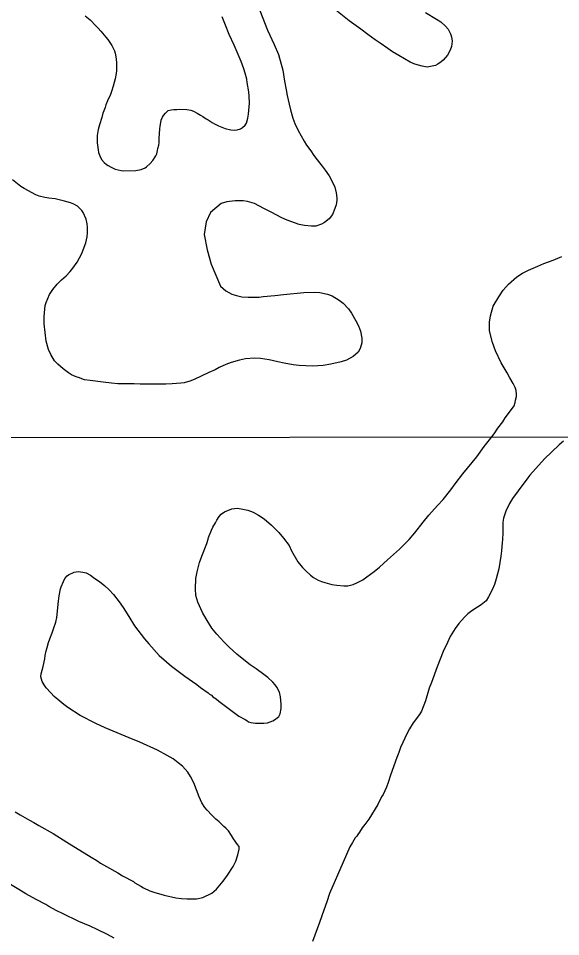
# Model space of a CAD drawing. Extents: x 3297735 to 3335592, y 670436 to 695807.
# Drawn here: x 3318789 to 3319393, y 684362 to 685385 of the extents above; entities that cross this region are included whole.
import ezdxf

# ---------------------------------------------------------------- set-up
doc = ezdxf.new("R2010")
doc.units = 0
for name, color, linetype in [('V-GRID-MAJR', 7, 'Continuous'), ('V-RIVR-EDGE', 7, 'Continuous'), ('V-SITE-VEGE', 7, 'Continuous')]:
    doc.layers.add(name, color=color, linetype=linetype)

msp = doc.modelspace()

# ---------------------------------------------------------------- linework, layer by layer
at = {"layer": 'V-GRID-MAJR'}
msp.add_lwpolyline([(3333388.2, 684936.3), (3332676.5, 684935.3), (3330154.9, 684931.8), (3328463.2, 684929.5), (3325367.2, 684925.5), (3322941.6, 684922.6), (3320771, 684920.2), (3318377.2, 684917.6), (3316653.7, 684915.8), (3314259.8, 684913.6), (3312823.6, 684912.3), (3310589.3, 684910.3), (3308642.2, 684908.8), (3305993.2, 684906.9), (3303248.2, 684905), (3301856.7, 684904.2)], dxfattribs=at)
at = {"layer": 'V-RIVR-EDGE'}
msp.add_spline([(3314332.5, 682283.9), (3314344.9, 682287.3), (3314358.1, 682294.7), (3314374.4, 682306.3), (3314394.2, 682317.1), (3314408.2, 682327.1), (3314425.7, 682339.9), (3314434.2, 682347.6), (3314443.2, 682360.4), (3314457.6, 682381.7), (3314472.4, 682411.9), (3314491.9, 682447.1), (3314504, 682468.4), (3314519.9, 682495.5), (3314540.6, 682530.4), (3314569.8, 682579.6), (3314586.9, 682612.5), (3314605.2, 682653.6), (3314624, 682696.2), (3314633.4, 682728.3), (3314641.6, 682755.5), (3314653.6, 682774.8), (3314666.9, 682788.4), (3314689.8, 682808.9), (3314699.9, 682821.2), (3314716.6, 682840.2), (3314742.7, 682874.3), (3314774.6, 682914.1), (3314793.3, 682940.5), (3314809.2, 682961.7), (3314829.5, 682991.6), (3314848.2, 683027.2), (3314871.5, 683064.7), (3314895.3, 683112.4), (3314930.7, 683167.8), (3314952.1, 683204.2), (3315057.2, 683357.9), (3315078.2, 683381.8), (3315093, 683392.3), (3315101.1, 683395.7), (3315113.6, 683398), (3315130.2, 683396.5), (3315136.4, 683396), (3315142.6, 683398.7), (3315151.6, 683404.9), (3315173, 683426.6), (3315192.8, 683442.1), (3315207.2, 683456.4), (3315216.5, 683472.2), (3315223.5, 683484.3), (3315237.1, 683502.8), (3315242.2, 683511.4), (3315243, 683524.5), (3315244.2, 683529.2), (3315255.5, 683547.8), (3315279.6, 683579.1), (3315294, 683598.9), (3315305.3, 683613.2), (3315310, 683627.1), (3315311.9, 683637.2), (3315317.8, 683645), (3315323.6, 683648), (3315323.6, 683652.3), (3315326.3, 683655.8), (3315330.6, 683660.8), (3315336, 683665.9), (3315339.9, 683675.5), (3315343.5, 683686.4), (3315346.6, 683695.7), (3315347, 683710.4), (3315347.4, 683722.4), (3315345.1, 683737.2), (3315345.2, 683750), (3315346.8, 683761.2), (3315349.5, 683764.3), (3315349.9, 683767.4), (3315354.2, 683779), (3315358.5, 683794.5), (3315362.4, 683800.4), (3315370.1, 683808.5), (3315374.4, 683815.8), (3315383.4, 683837.9), (3315387.3, 683855), (3315387, 683864.7), (3315385, 683871.3), (3315388.1, 683875.1), (3315392.8, 683876.3), (3315394.7, 683880.9), (3315403.3, 683896.4), (3315419.3, 683923.5), (3315433.7, 683947.5), (3315437.2, 683954.5), (3315436.8, 683961.1), (3315438, 683965), (3315450.9, 683988.6), (3315458.6, 683992.5), (3315462.5, 683995.2), (3315464.1, 684002.5), (3315468.8, 684016.5), (3315478.5, 684033.5), (3315498.3, 684056.7), (3315513.5, 684070.7), (3315521.3, 684082.3), (3315523.2, 684087.3), (3315534.9, 684097.8), (3315545, 684110.5), (3315557.1, 684124.1), (3315577.7, 684151.2), (3315590.5, 684164.3), (3315598.3, 684180.2), (3315604.2, 684192.6), (3315609.6, 684201.5), (3315623.6, 684224.7), (3315637.7, 684249.9), (3315651.7, 684270.4), (3315661, 684285.9), (3315665.7, 684296.4), (3315668.8, 684306.8), (3315671.5, 684310.7), (3315680.5, 684322.7), (3315685.9, 684326.6), (3315687.5, 684332), (3315687.5, 684337.4), (3315690.6, 684340.9), (3315706.2, 684356.8), (3315715.1, 684366.8), (3315728.7, 684382.7), (3315735.3, 684392), (3315740.8, 684400.1), (3315746.2, 684410.2), (3315754, 684419.9), (3315767.6, 684436.9), (3315797.2, 684465.1), (3315824.4, 684496.9), (3315835.7, 684508.9), (3315845.4, 684518.9), (3315855.9, 684533.2), (3315917.3, 684595.9), (3315957, 684638.1), (3315987.3, 684659.7), (3316015.3, 684684.5), (3316035.1, 684702.3), (3316044.1, 684713.5), (3316063.1, 684733.6), (3316100.4, 684768.4), (3316125.3, 684791.6), (3316138.5, 684803.6), (3316151, 684823.4), (3316159.5, 684843.1), (3316165.4, 684866), (3316174, 684881.5), (3316197.7, 684908.2), (3316229.6, 684945.3), (3316249.8, 684965.1), (3316275.5, 684987.9), (3316301.5, 685015.3), (3316311.2, 685022.3), (3316314.7, 685028.1), (3316324.8, 685037), (3316331.1, 685041.3), (3316337.3, 685045.1), (3316343.9, 685050.9), (3316349.7, 685059.8), (3316371.5, 685083.4), (3316388.6, 685096.2), (3316398.7, 685107.4), (3316416.2, 685122.9), (3316443.4, 685146.1), (3316453.9, 685155.7), (3316462.8, 685158.8), (3316468.6, 685163.5), (3316479.5, 685177), (3316494.7, 685189.8), (3316513.3, 685202.1), (3316536.7, 685221.1), (3316559.2, 685238.5), (3316587.2, 685262.4), (3316636.9, 685301.5), (3316712.3, 685357.5), (3316745.3, 685385), (3316768.2, 685402.4), (3316780.7, 685413.2), (3316806.3, 685440.7), (3316819.2, 685455.4), (3316844.4, 685481.7), (3316867, 685499.5), (3316882.5, 685511.1), (3316905.8, 685537.4), (3316931.9, 685564.1), (3316969.2, 685598.5), (3316985.9, 685613.6), (3317001.9, 685628.7), (3317017.8, 685644.5), (3317028.7, 685652.6), (3317037.2, 685661.2), (3317052.8, 685673.5), (3317075.3, 685687.8), (3317092.4, 685696.3), (3317103.3, 685703.3), (3317111, 685709.8), (3317130.9, 685733.8), (3317147.6, 685754.7), (3317177.2, 685789.2), (3317206.3, 685816.6), (3317272.8, 685885.1), (3317325.7, 685938.9), (3317356.8, 685972.2), (3317386.7, 686002.3), (3317409.6, 686022.4), (3317459.4, 686063.8), (3317493.2, 686088.9), (3317516.1, 686108.7), (3317520, 686116), (3317520.4, 686123), (3317527, 686135.8), (3317538.3, 686157.1), (3317553.9, 686174.9), (3317576, 686194.2), (3317585.8, 686203.9), (3317597.1, 686222.1), (3317609.5, 686237.6), (3317632.1, 686261.9), (3317642.2, 686270.8), (3317659.2, 686280.9), (3317668.6, 686290.2), (3317678.7, 686299.4), (3317692.7, 686308.3), (3317712.1, 686324.2), (3317733.9, 686344.3), (3317749, 686362.5), (3317772.7, 686387.2), (3317794.1, 686406.6), (3317815.5, 686421.7), (3317821.7, 686429.8), (3317831.4, 686444.5), (3317837.3, 686456.9), (3317843.9, 686458.4), (3317852.4, 686461.9), (3317865.6, 686468.5), (3317881.6, 686479.3), (3317892.4, 686489.3), (3317902.6, 686501.7), (3317906.8, 686510.6), (3317912.3, 686528.8), (3317916.6, 686539.7), (3317920.9, 686544.7), (3317931.8, 686551.7), (3317955.5, 686567.5), (3317973.7, 686583), (3317980, 686591.9), (3317987.3, 686602.7), (3318007.6, 686624.8), (3318020.4, 686634.8), (3318018.5, 686637.5), (3318030.9, 686653.4), (3318034.8, 686650.7), (3318039.4, 686656.9), (3318050.3, 686664.6), (3318082.6, 686680.8), (3318124.1, 686700.9), (3318142.8, 686716), (3318149.4, 686724.1), (3318148.6, 686727.6), (3318152.1, 686732.6), (3318161.8, 686744.6), (3318168.4, 686756.2), (3318174.7, 686766.3), (3318184.4, 686779.5), (3318196.1, 686795.3), (3318211.6, 686812.7), (3318221, 686824), (3318223.7, 686833.3), (3318227.6, 686840.6), (3318232.7, 686847.2), (3318235.8, 686857.7), (3318240.1, 686864.6), (3318252.9, 686883.2), (3318274.7, 686907.6), (3318298, 686928.5), (3318327.1, 686944.7), (3318349.3, 686951.6), (3318362.1, 686955.1), (3318370.2, 686961.3), (3318383.5, 686983.7), (3318391.3, 686996.5), (3318395.1, 687000), (3318401.7, 687000), (3318407.5, 687001.1), (3318412.6, 687003.8), (3318416.5, 687008.9), (3318422.7, 687017), (3318440.6, 687037.5), (3318448.8, 687040.2), (3318453, 687042.9), (3318455.8, 687051.4), (3318462.4, 687060.3), (3318484.9, 687082.8), (3318499.3, 687098.2), (3318510.6, 687111), (3318518.8, 687124.9), (3318525, 687134.6), (3318537.8, 687148.6), (3318566.2, 687172.1), (3318582.5, 687190.7), (3318592.6, 687203.1), (3318612.5, 687228.6), (3318628.4, 687251.9), (3318642.1, 687266.6), (3318646.3, 687279.7), (3318655.7, 687290.6), (3318665, 687298.7), (3318672.8, 687309.2), (3318676.7, 687321.2), (3318685.7, 687333.9), (3318691.5, 687344.4), (3318699.3, 687352.9), (3318716.4, 687367.2), (3318716.8, 687379.2), (3318717.6, 687392), (3318724.2, 687404.8), (3318732, 687415.7), (3318742.9, 687423.8), (3318760.3, 687430.7), (3318770, 687431.1), (3318780.9, 687428.3), (3318786.7, 687436.5), (3318804.2, 687454.3), (3318817.5, 687473.2), (3318829.9, 687487.5), (3318849, 687509.6), (3318869.2, 687534.4), (3318894.1, 687564.6), (3318929.5, 687611.8), (3318945.8, 687629.2), (3318962.9, 687647), (3318977.7, 687660.5), (3318993.6, 687679.9), (3319024.4, 687709.3), (3319059.4, 687753), (3319086.2, 687782), (3319108.8, 687809.5), (3319125.9, 687827.3), (3319135.2, 687842.4), (3319146.9, 687859.4), (3319161.7, 687877.6), (3319172.6, 687889.6), (3319185.8, 687908.6), (3319206.8, 687940.7), (3319238.3, 687987.6), (3319258.2, 688014.3), (3319282.3, 688048.7), (3319299.8, 688074.3), (3319310.7, 688085.9), (3319319.6, 688093.2), (3319326.3, 688101.4), (3319337.2, 688116.1), (3319351.9, 688127.7), (3319358.9, 688137.4), (3319372.5, 688156.3), (3319390.8, 688181.1), (3319409.1, 688207), (3319418.9, 688220.6), (3319428.6, 688231), (3319452.7, 688254.6), (3319466.7, 688269.3), (3319478, 688285.6), (3319487.3, 688294.5), (3319498.2, 688304.5), (3319498.2, 688312.3), (3319502.1, 688317.3), (3319523.5, 688343.7), (3319546, 688372.3), (3319572.1, 688405.6), (3319583.4, 688420.3), (3319604.8, 688443.1), (3319614.5, 688453.9), (3319630, 688470.2), (3319645.6, 688490.3), (3319664.3, 688513.9), (3319677.9, 688534.1), (3319689.6, 688553), (3319707.1, 688579.4), (3319721.9, 688607.3)], degree=3, dxfattribs=at)
at = {"layer": 'V-SITE-VEGE'}
for points in [[(3319055.8, 685400.4), (3319067, 685371.8), (3319074.4, 685355.9), (3319079.1, 685344.7), (3319084, 685327.4), (3319085.9, 685315), (3319087.7, 685305.6), (3319088.8, 685299.2), (3319090.9, 685289.5), (3319092.5, 685283.1), (3319095, 685273.9), (3319097.1, 685268), (3319100.9, 685260.3), (3319107.5, 685248.5), (3319110.2, 685244), (3319115, 685237.4), (3319118.6, 685232.2), (3319122.3, 685227.5), (3319127.9, 685220.4), (3319131.1, 685216), (3319135.4, 685209.8), (3319140.2, 685200.4), (3319141.8, 685197), (3319143.3, 685190.8), (3319144.1, 685185.3), (3319143.9, 685182.6), (3319143.2, 685177.4), (3319142, 685173.2), (3319139.1, 685166.7), (3319135.7, 685161.9), (3319130.5, 685157.7), (3319127.1, 685155.9), (3319120.6, 685153.8), (3319115.9, 685153.5), (3319108, 685154.4), (3319102, 685155.6), (3319088.8, 685160.2), (3319082.8, 685163.1), (3319070.8, 685169.2), (3319062.8, 685173.3), (3319052.4, 685178.9), (3319044.4, 685181.3), (3319039.9, 685182), (3319031, 685181.9), (3319021.6, 685180.8), (3319015.4, 685179), (3319003.5, 685169), (3318998.4, 685158.5), (3318996.5, 685144.2), (3318999.8, 685127.4), (3319004.1, 685111.5), (3319014.6, 685086.9), (3319020.6, 685081.8), (3319027.1, 685078.1), (3319032.4, 685076.5), (3319038.3, 685075), (3319045.3, 685074.6), (3319057.4, 685074.7), (3319061.9, 685075.3), (3319075, 685076.4), (3319084.5, 685077.5), (3319107.3, 685079.7), (3319118.7, 685080.1), (3319125.1, 685079.7), (3319133.6, 685077.8), (3319138.8, 685075.9), (3319146.6, 685071.2), (3319151.1, 685067.8), (3319157.1, 685061.7), (3319160.4, 685056.7), (3319165.4, 685048.3), (3319168.2, 685042.7), (3319170.3, 685036.7), (3319171.8, 685028.8), (3319171.9, 685023.8), (3319170.2, 685017.4), (3319167.8, 685013.4), (3319162.4, 685008.4), (3319155, 685004.3), (3319149, 685002.5), (3319137.4, 684999.9), (3319129, 684998.6), (3319116.8, 684997.9), (3319109.4, 684998.1), (3319102.2, 684998.5), (3319095.5, 684999.2), (3319085.3, 685001.1), (3319078.3, 685002.7)], [(3319186.7, 685361.2), (3319178.4, 685367.1), (3319170.9, 685373), (3319165.6, 685376.6), (3319157.7, 685382.5), (3319133.6, 685401.6)], [(3318863.9, 685387.8), (3318869.2, 685383.5), (3318875.6, 685376.8), (3318878.2, 685374.2), (3318881.4, 685370.7), (3318886.7, 685364.2), (3318889.1, 685361.4), (3318893.6, 685354.7), (3318896.3, 685348.8), (3318897.2, 685346.4), (3318898.1, 685342.4), (3318898.5, 685339.8), (3318898.8, 685335.7), (3318898.8, 685332.4), (3318898.7, 685327.1), (3318898.3, 685323.6), (3318897.2, 685317.7), (3318895.1, 685309.6), (3318893.2, 685303.8), (3318892, 685300.3), (3318888.5, 685293.1), (3318886.8, 685288.9), (3318886, 685286), (3318884.5, 685282.1), (3318883.6, 685279.4), (3318882.4, 685274.8), (3318879.8, 685266.7), (3318878.4, 685261.4), (3318877.3, 685254.8), (3318877, 685246.3), (3318878.2, 685238.7), (3318878.8, 685235.6), (3318880, 685232.1), (3318882, 685228), (3318885.1, 685224.7), (3318887.5, 685222.5), (3318889.5, 685221.3), (3318892.8, 685219.3), (3318897.2, 685217.2), (3318904, 685215.7), (3318906.4, 685215.3), (3318920.4, 685215.5), (3318926.3, 685216.6), (3318930.5, 685218.6), (3318932.2, 685219.7), (3318936.3, 685223.5), (3318939.2, 685226.8), (3318942.6, 685231.9), (3318943.7, 685234.1), (3318944.3, 685238), (3318944.7, 685240), (3318945.8, 685243.8), (3318946.2, 685246.8), (3318946.3, 685251.4), (3318947.1, 685262.2), (3318947.5, 685265), (3318947.9, 685269), (3318948.3, 685271.6), (3318949.8, 685274.9), (3318951.1, 685276.9), (3318953.3, 685279.5), (3318956.3, 685282.4), (3318959.6, 685283.3), (3318962.4, 685283.6), (3318965.9, 685283.6), (3318969.2, 685283.9), (3318977.1, 685283.5), (3318981.5, 685282.7), (3318984.3, 685281.6), (3318988.7, 685279.5), (3318992.3, 685277.1), (3318994.7, 685275.8), (3318998.4, 685273.2), (3319000.9, 685271.9), (3319005.1, 685269.3), (3319007.7, 685267.8), (3319012.1, 685265.5), (3319019.6, 685262.5), (3319025.9, 685260.8), (3319030.6, 685260.4), (3319033.2, 685260.9), (3319036.9, 685262), (3319039.1, 685263.6), (3319042.1, 685266.2), (3319043.4, 685268.4), (3319044.9, 685274.1), (3319045.7, 685278.5), (3319046.7, 685290.8), (3319046.4, 685298.5), (3319045.9, 685303.3), (3319044.2, 685313.6), (3319043.7, 685317.3), (3319042.1, 685324), (3319040.6, 685328.8), (3319037.6, 685336.9), (3319035.2, 685342.4), (3319029.8, 685355.4)], [(3319029.8, 685355.4), (3319024.2, 685367), (3319019.9, 685377.5), (3319016.5, 685386.8)], [(3319242.7, 685391.6), (3319254.9, 685384.3), (3319259.7, 685381.1), (3319265.2, 685376.5), (3319267.9, 685373), (3319270.7, 685367.8), (3319271.7, 685364.6), (3319272.5, 685359.7), (3319272.3, 685356.7), (3319271.6, 685353.7), (3319270.2, 685349.5), (3319267.2, 685344), (3319262.6, 685338.7), (3319260.4, 685336.7), (3319256.4, 685333.9), (3319254, 685332.7), (3319244.6, 685330.6), (3319239.1, 685331.8), (3319231.1, 685334.2), (3319225.9, 685336.3), (3319213.2, 685343.7), (3319205.9, 685348), (3319200.7, 685351.5), (3319192.2, 685357.6), (3319186.7, 685361.2)], [(3319078.3, 685002.7), (3319068.6, 685004.9), (3319058.9, 685006.3), (3319052.2, 685006.7), (3319042.5, 685005.8), (3319035.6, 685004.5), (3319026.2, 685001.7), (3319020.5, 684999.4), (3319013.1, 684996.1), (3319008.7, 684993.8), (3319001.5, 684990.5), (3318985, 684982.7), (3318980.3, 684980.9), (3318974.1, 684979.3), (3318970.4, 684978.8), (3318960.7, 684977.9), (3318953.8, 684977.6), (3318941.1, 684977.5), (3318925.2, 684977.8), (3318918.3, 684978.2), (3318900.2, 684978), (3318893.2, 684978.9), (3318883.8, 684979.8), (3318869.3, 684981.9), (3318863.1, 684982.6), (3318860.1, 684983.8), (3318857.4, 684984.8), (3318853.9, 684985.7), (3318848.7, 684988.2), (3318845.2, 684990.3), (3318839.2, 684994.8), (3318833.2, 684999.9), (3318829.7, 685003.6), (3318825.4, 685010.7), (3318823.1, 685016.2), (3318820.2, 685025.6), (3318818, 685044.9), (3318818.2, 685053.1), (3318819.3, 685065.3), (3318820.3, 685068.7), (3318823.9, 685077.5), (3318827.8, 685083.2), (3318832.7, 685089), (3318837.6, 685093.7), (3318842.8, 685098.5), (3318847, 685103), (3318850.1, 685106.8), (3318855, 685113.5), (3318859.9, 685123.3), (3318862.8, 685130.2), (3318864.5, 685135), (3318865.9, 685141.7), (3318866.4, 685146.2), (3318866.3, 685152.6), (3318866, 685156.3), (3318864.9, 685161.5), (3318861.6, 685168.9), (3318859.9, 685171.2), (3318855.1, 685175.8), (3318851.1, 685178), (3318847.4, 685179.7), (3318840.7, 685181.6), (3318830.5, 685184), (3318823.3, 685184.9), (3318818.8, 685185.6), (3318812.6, 685187), (3318808.8, 685188.7), (3318795.9, 685195.5), (3318792.1, 685198), (3318782.8, 685205.1)], [(3319374.4, 685111.9), (3319385.1, 685115.7), (3319394.7, 685119.8)], [(3319054.4, 684660.5), (3319047.7, 684665.2), (3319038.6, 684672), (3319032.6, 684676.9), (3319024.1, 684684.8), (3319018.6, 684690.2), (3319010.3, 684699.3), (3319005, 684705.9), (3318998.5, 684716.3), (3318994.4, 684723.4), (3318989.3, 684734.8), (3318987, 684742.2), (3318986.5, 684749.7), (3318987.1, 684761.3), (3318988.5, 684768.5), (3318991.3, 684779.2), (3318993.8, 684786), (3318999.3, 684800.2), (3319000.8, 684804.9), (3319001.2, 684806.9), (3319004.6, 684815.1), (3319006.1, 684818.4), (3319008.8, 684823.1), (3319010.5, 684826.3), (3319012.9, 684830.3), (3319015.1, 684832.8), (3319018.8, 684835.6), (3319027.2, 684838.7), (3319033.1, 684839.5), (3319037.4, 684839), (3319044.8, 684837.4), (3319050.8, 684835), (3319057, 684831.8), (3319063.3, 684827.6), (3319071.3, 684820.8), (3319079.3, 684812.4), (3319084.6, 684806.3), (3319090.9, 684797.9), (3319093.7, 684792.2), (3319100.8, 684779.9), (3319105.8, 684773.5), (3319109.6, 684769.8), (3319114.8, 684764.9), (3319118.1, 684762.5), (3319123.3, 684759.3), (3319126.8, 684757.8), (3319130.6, 684756.6), (3319138.5, 684754.7), (3319144.2, 684753.8), (3319151.9, 684753.2), (3319156.4, 684753.2), (3319162.3, 684754.5), (3319166.5, 684756.3), (3319173, 684759.8), (3319177.6, 684763.1), (3319185.5, 684769.1), (3319191.4, 684773.9), (3319200.5, 684782.2), (3319214, 684794), (3319224.6, 684804.5), (3319231, 684812.1), (3319240.3, 684823.8), (3319246.6, 684831.6), (3319256.2, 684842.4), (3319262.6, 684849.4), (3319270.9, 684859.9), (3319276, 684866.6), (3319284.4, 684877.9), (3319299.8, 684896.9), (3319308.1, 684908.4), (3319314, 684915.7), (3319319.1, 684922.4), (3319323.5, 684928.7), (3319328.9, 684935.9), (3319331.6, 684940.2), (3319339.7, 684950.9), (3319341.4, 684953.7), (3319342.6, 684957.4), (3319343, 684959.9), (3319344, 684963.9), (3319344.2, 684966.6), (3319343.7, 684970.8), (3319342.6, 684973.8), (3319340.6, 684978.5), (3319336.8, 684984.7), (3319333.8, 684990.3), (3319327.2, 685001.4), (3319320.9, 685014.8), (3319317.5, 685024.2), (3319314.2, 685037), (3319314.1, 685046.9), (3319315, 685053.7), (3319318.1, 685064.4), (3319324.4, 685075.1), (3319329.3, 685082.3), (3319335.2, 685088.9), (3319344.6, 685097.1), (3319351, 685101.4), (3319357.6, 685104.7), (3319367.8, 685109.1), (3319374.4, 685111.9)], [(3319396.4, 684914.1), (3319391.5, 684910), (3319375.5, 684894.5), (3319359.1, 684876.2), (3319356.9, 684873.4), (3319345.9, 684858.9), (3319339.7, 684850.2), (3319336.3, 684844.7), (3319332.2, 684836.2), (3319329.5, 684828.5), (3319328.9, 684824), (3319329, 684812.4), (3319328.6, 684804.2), (3319328.1, 684801.2), (3319327.5, 684792), (3319326.8, 684786), (3319324.4, 684771.9), (3319321.6, 684760.7), (3319319.7, 684754.7), (3319317.2, 684748.7), (3319313.1, 684740.7), (3319310.2, 684736.2), (3319304.8, 684731.9), (3319300.6, 684729.4), (3319294.4, 684725.1), (3319290, 684721.9), (3319286.1, 684718.1), (3319279.9, 684711.1), (3319275.8, 684705.6), (3319270.4, 684696.6), (3319267.2, 684690.1), (3319262.6, 684679.9), (3319255.9, 684662.9), (3319249.6, 684645.5), (3319246.9, 684639), (3319242.9, 684625.1), (3319238.3, 684613.6), (3319236.1, 684609.6), (3319229, 684600.4), (3319224.8, 684593.9), (3319222.2, 684588.9)], [(3319013, 684490.1), (3319009.3, 684493.3), (3319005, 684497.5), (3318999.5, 684503.4), (3318997.2, 684506.3), (3318993.9, 684511.5), (3318990.7, 684517.9), (3318984.8, 684533.7), (3318981.2, 684540.9), (3318978, 684545.6), (3318972.2, 684552.2), (3318967.4, 684556.1), (3318961.9, 684560.3), (3318955.2, 684564.2), (3318944.2, 684570), (3318924.5, 684578.8), (3318912.8, 684583.6), (3318886.1, 684595), (3318875.6, 684599.8), (3318858.4, 684608.6), (3318844.4, 684617.6), (3318839.9, 684621), (3318835.7, 684624.5), (3318829.4, 684629.9), (3318825.4, 684633.8), (3318820.4, 684639.5), (3318818.1, 684642.7), (3318815.8, 684646.6), (3318815.3, 684649.1), (3318814.5, 684651.8), (3318814.7, 684655), (3318817.1, 684663.2), (3318818.8, 684671.9), (3318819.2, 684675.4), (3318820.4, 684680.6), (3318821.6, 684684.4), (3318822.8, 684690.1), (3318824.5, 684694.1), (3318826.9, 684700.6), (3318828.6, 684705.3), (3318831, 684712.5), (3318832.2, 684717.7), (3318834, 684736.1), (3318834.7, 684742.1), (3318836.3, 684749.8), (3318837, 684752), (3318839.5, 684758), (3318841.2, 684761.3), (3318843.6, 684764.3), (3318845.3, 684765.5), (3318851.5, 684768.3), (3318856, 684768.9), (3318861.2, 684768.2), (3318864.9, 684767.5), (3318869.9, 684765), (3318873.2, 684762.3), (3318880.2, 684757.5), (3318885.4, 684753.3), (3318890.7, 684748.6), (3318895.2, 684743.5), (3318901.7, 684735.1), (3318906, 684729), (3318912.3, 684718.8), (3318918.9, 684708.7), (3318930, 684694.2), (3318934.7, 684688.6), (3318946.3, 684675.5), (3318954.3, 684668.4), (3318960.1, 684663.5), (3318974.6, 684652.5), (3318988.1, 684643), (3318992.3, 684639.8), (3319000.6, 684633.9), (3319002.3, 684632.5), (3319004.3, 684631.2), (3319006.1, 684629.5), (3319009.8, 684627.1), (3319012.6, 684624.6), (3319035.1, 684608), (3319042.1, 684604.1), (3319043.8, 684602.9), (3319045.8, 684601.6), (3319048.3, 684600.9), (3319053.6, 684600), (3319058, 684600.3), (3319062.7, 684600.3), (3319066.7, 684600.6), (3319072.6, 684602.7), (3319075.8, 684604.4), (3319079.5, 684607.5), (3319081, 684610.5), (3319081.9, 684616.4), (3319081.9, 684621.1), (3319081.3, 684629.6), (3319080.2, 684634.5), (3319077.4, 684640.2), (3319075.4, 684642.9), (3319072.7, 684645.9), (3319067.4, 684650.8), (3319062.7, 684654.4), (3319054.4, 684660.5)], [(3319222.2, 684588.9), (3319215.1, 684572.9), (3319213, 684567.4), (3319210.8, 684561.7), (3319203.8, 684542.3), (3319201.2, 684534.1), (3319199.2, 684528.8), (3319195.6, 684520.6), (3319193.9, 684517.9), (3319189.8, 684509.6), (3319179.8, 684493.1), (3319175.4, 684487.1), (3319172.4, 684483.4), (3319169.2, 684478.6), (3319167.3, 684476.1), (3319166.3, 684474.4), (3319164.6, 684472.4), (3319161.4, 684467.1), (3319158.7, 684462.4), (3319151, 684445.4), (3319136, 684410.5), (3319132.8, 684401.1), (3319129.5, 684391.9), (3319124.9, 684378.2), (3319116.9, 684357)], [(3318785.9, 684501.4), (3318791.4, 684497.9), (3318801.8, 684491.9), (3318806.6, 684489.4), (3318812.1, 684486), (3318828, 684477.2), (3318843.5, 684467.7), (3318870.3, 684450.9), (3318876.8, 684447.2), (3318881, 684444.3), (3318887.5, 684440.4), (3318900, 684433.3), (3318905.2, 684430.2), (3318917.5, 684423.6), (3318919.2, 684422.4), (3318925.9, 684418.7), (3318928.9, 684416.8), (3318935.9, 684413.4), (3318940.4, 684411.9), (3318951.6, 684408.6), (3318964.8, 684405.5), (3318971, 684404.8), (3318977.5, 684404.4), (3318987.9, 684404.5), (3318994.8, 684406.1), (3319004.9, 684410.6), (3319010.1, 684415.4), (3319017.5, 684424.2), (3319022.3, 684430.7), (3319028.5, 684440.4), (3319031.4, 684446.4), (3319033.8, 684453.6), (3319035.4, 684459.6), (3319035.2, 684462.6), (3319033.6, 684465), (3319028.9, 684471.4), (3319026.8, 684475.1), (3319023.3, 684480.1), (3319020.3, 684483.3), (3319018.3, 684485.2), (3319015, 684488.2), (3319013, 684490.1)], [(3318896, 684360.8), (3318888.6, 684364.7), (3318877.3, 684370.3), (3318869.3, 684374), (3318856.9, 684379.3), (3318838.4, 684388), (3318832.2, 684391.2), (3318823.2, 684396), (3318820, 684398), (3318809.2, 684403.6), (3318797.7, 684410.2), (3318789.8, 684415), (3318758, 684433.8)]]:
    msp.add_lwpolyline(points, dxfattribs=at)

doc.saveas('drawing.dxf')
